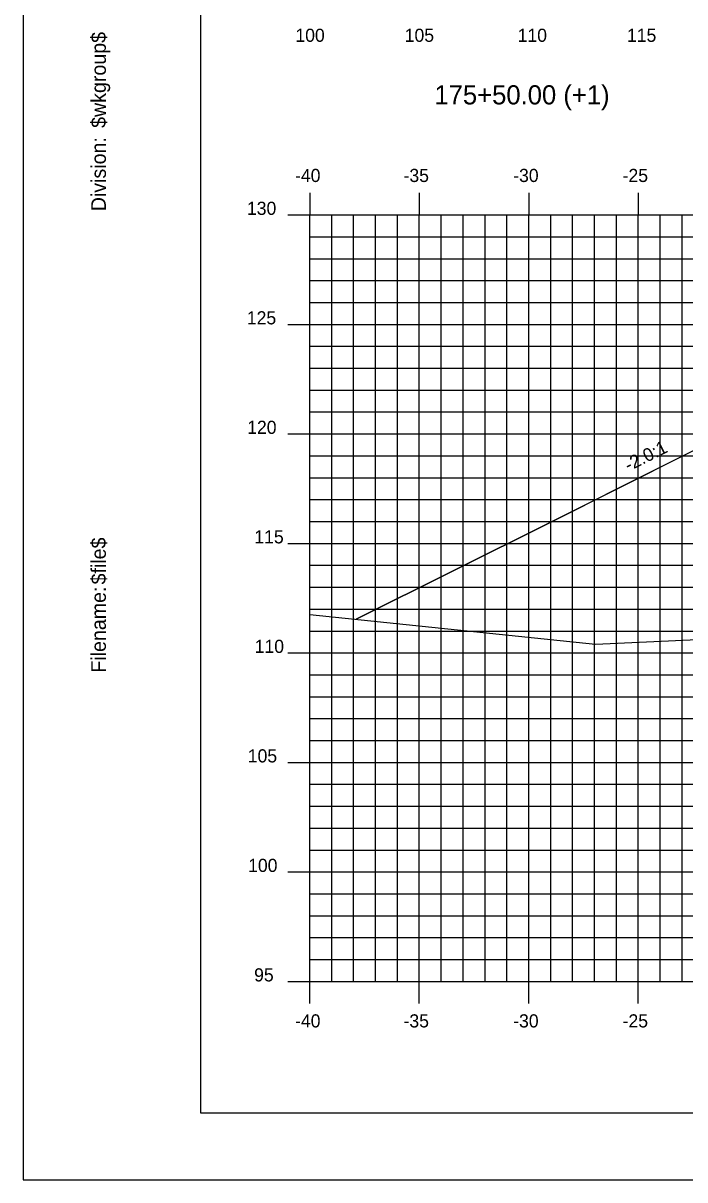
# Model space of a CAD drawing. Extents: x 850598 to 870284, y 366541 to 366651.
# Drawn here: x 857915.8 to 857946, y 366541.2 to 366594 of the extents above; entities that cross this region are included whole.
import ezdxf

# ---------------------------------------------------------------- set-up
doc = ezdxf.new("R2010")
doc.units = 0
for name, color, linetype in [('ANNOTATION', 7, 'Continuous'), ('BORDER', 7, 'Continuous'), ('D_Roadway_Centerline', 7, 'Continuous'), ('D_Roadway_SlopeLines', 7, 'Continuous'), ('H_V ANNOTATION', 7, 'Continuous'), ('MAJOR', 7, 'Continuous'), ('MINOR', 7, 'Continuous'), ('PLOT BOUNDARY', 7, 'Continuous'), ('S_Roadway_Centerline', 7, 'Continuous')]:
    doc.layers.add(name, color=color, linetype=linetype)

msp = doc.modelspace()

# ---------------------------------------------------------------- linework, layer by layer
at = {"layer": 'BORDER'}
for p, q in [((857923.863, 366649.225), (857923.863, 366544.225)), ((857923.863, 366544.225), (858083.863, 366544.225))]:
    msp.add_line(p, q, dxfattribs=at)
at = {"layer": 'D_Roadway_Centerline'}
msp.add_lwpolyline([(857930.983, 366566.759), (857939.863, 366571.199), (857946.118, 366574.326), (857949.863, 366576.199), (857951.863, 366576.319), (857957.863, 366576.679), (857968.863, 366577.009), (857979.863, 366576.679), (857983.863, 366576.439), (857985.863, 366576.319), (857991.863, 366574.319), (858048.675, 366563.225), (858068.863, 366559.283)], dxfattribs=at)
at = {"layer": 'D_Roadway_SlopeLines'}
for points in [[(857949.863, 366576.199), (857939.863, 366571.199)], [(857939.863, 366571.199), (857930.983, 366566.759)]]:
    msp.add_lwpolyline(points, dxfattribs=at)
at = {"layer": 'MAJOR'}
for p, q in [((857928.863, 366586.227), (857928.863, 366585.225)), ((857928.863, 366586.227), (857928.863, 366585.225)), ((857933.863, 366586.227), (857933.863, 366585.225)), ((857933.863, 366586.227), (857933.863, 366585.225)), ((857938.863, 366586.227), (857938.863, 366585.225)), ((857938.863, 366586.227), (857938.863, 366585.225)), ((857943.863, 366586.227), (857943.863, 366585.225)), ((857943.863, 366586.227), (857943.863, 366585.225)), ((857927.861, 366585.225), (857928.863, 366585.225)), ((857927.861, 366585.225), (857928.863, 366585.225)), ((857928.863, 366585.225), (858068.863, 366585.225)), ((857928.863, 366550.225), (857928.863, 366585.225)), ((857928.863, 366550.225), (857928.863, 366585.225)), ((857928.863, 366585.225), (858068.863, 366585.225)), ((857928.863, 366585.225), (858068.863, 366585.225)), ((857928.863, 366550.225), (857928.863, 366585.225)), ((857928.863, 366550.225), (857928.863, 366585.225)), ((857928.863, 366585.225), (858068.863, 366585.225)), ((857933.863, 366550.225), (857933.863, 366585.225)), ((857933.863, 366550.225), (857933.863, 366585.225)), ((857938.863, 366550.225), (857938.863, 366585.225)), ((857938.863, 366550.225), (857938.863, 366585.225)), ((857943.863, 366550.225), (857943.863, 366585.225)), ((857943.863, 366550.225), (857943.863, 366585.225)), ((857927.861, 366580.225), (857928.863, 366580.225)), ((857927.861, 366580.225), (857928.863, 366580.225)), ((857928.863, 366580.225), (858068.863, 366580.225)), ((857928.863, 366580.225), (858068.863, 366580.225)), ((857927.861, 366575.225), (857928.863, 366575.225)), ((857927.861, 366575.225), (857928.863, 366575.225)), ((857928.863, 366575.225), (858068.863, 366575.225)), ((857928.863, 366575.225), (858068.863, 366575.225)), ((857927.861, 366570.225), (857928.863, 366570.225)), ((857927.861, 366570.225), (857928.863, 366570.225)), ((857928.863, 366570.225), (858068.863, 366570.225)), ((857928.863, 366570.225), (858068.863, 366570.225)), ((857927.861, 366565.225), (857928.863, 366565.225)), ((857927.861, 366565.225), (857928.863, 366565.225)), ((857928.863, 366565.225), (858068.863, 366565.225)), ((857928.863, 366565.225), (858068.863, 366565.225)), ((857927.861, 366560.225), (857928.863, 366560.225)), ((857927.861, 366560.225), (857928.863, 366560.225)), ((857928.863, 366560.225), (858068.863, 366560.225)), ((857928.863, 366560.225), (858068.863, 366560.225)), ((857927.861, 366555.225), (857928.863, 366555.225)), ((857927.861, 366555.225), (857928.863, 366555.225)), ((857928.863, 366555.225), (858068.863, 366555.225)), ((857928.863, 366555.225), (858068.863, 366555.225)), ((857927.861, 366550.225), (857928.863, 366550.225)), ((857927.861, 366550.225), (857928.863, 366550.225)), ((857928.863, 366550.225), (858068.863, 366550.225)), ((857928.863, 366550.225), (858068.863, 366550.225)), ((857928.863, 366549.223), (857928.863, 366550.225)), ((857928.863, 366550.225), (858068.863, 366550.225)), ((857928.863, 366550.225), (858068.863, 366550.225)), ((857928.863, 366549.223), (857928.863, 366550.225)), ((857933.863, 366549.223), (857933.863, 366550.225)), ((857933.863, 366549.223), (857933.863, 366550.225)), ((857938.863, 366549.223), (857938.863, 366550.225)), ((857938.863, 366549.223), (857938.863, 366550.225)), ((857943.863, 366549.223), (857943.863, 366550.225)), ((857943.863, 366549.223), (857943.863, 366550.225))]:
    msp.add_line(p, q, dxfattribs=at)
at = {"layer": 'MINOR'}
for p, q in [((857929.863, 366550.225), (857929.863, 366585.225)), ((857929.863, 366550.225), (857929.863, 366585.225)), ((857930.863, 366550.225), (857930.863, 366585.225)), ((857930.863, 366550.225), (857930.863, 366585.225)), ((857931.863, 366550.225), (857931.863, 366585.225)), ((857931.863, 366550.225), (857931.863, 366585.225)), ((857932.863, 366550.225), (857932.863, 366585.225)), ((857932.863, 366550.225), (857932.863, 366585.225)), ((857934.863, 366550.225), (857934.863, 366585.225)), ((857934.863, 366550.225), (857934.863, 366585.225)), ((857935.863, 366550.225), (857935.863, 366585.225)), ((857935.863, 366550.225), (857935.863, 366585.225)), ((857936.863, 366550.225), (857936.863, 366585.225)), ((857936.863, 366550.225), (857936.863, 366585.225)), ((857937.863, 366550.225), (857937.863, 366585.225)), ((857937.863, 366550.225), (857937.863, 366585.225)), ((857939.863, 366550.225), (857939.863, 366585.225)), ((857939.863, 366550.225), (857939.863, 366585.225)), ((857940.863, 366550.225), (857940.863, 366585.225)), ((857940.863, 366550.225), (857940.863, 366585.225)), ((857941.863, 366550.225), (857941.863, 366585.225)), ((857941.863, 366550.225), (857941.863, 366585.225)), ((857942.863, 366550.225), (857942.863, 366585.225)), ((857942.863, 366550.225), (857942.863, 366585.225)), ((857944.863, 366550.225), (857944.863, 366585.225)), ((857944.863, 366550.225), (857944.863, 366585.225)), ((857945.863, 366550.225), (857945.863, 366585.225)), ((857945.863, 366550.225), (857945.863, 366585.225)), ((857928.863, 366584.225), (858068.863, 366584.225)), ((857928.863, 366584.225), (857929.865, 366584.225)), ((857928.863, 366584.225), (858068.863, 366584.225)), ((857928.863, 366584.225), (857929.865, 366584.225)), ((857928.863, 366583.225), (858068.863, 366583.225)), ((857928.863, 366583.225), (857929.865, 366583.225)), ((857928.863, 366583.225), (858068.863, 366583.225)), ((857928.863, 366583.225), (857929.865, 366583.225)), ((857928.863, 366582.225), (858068.863, 366582.225)), ((857928.863, 366582.225), (857929.865, 366582.225)), ((857928.863, 366582.225), (858068.863, 366582.225)), ((857928.863, 366582.225), (857929.865, 366582.225)), ((857928.863, 366581.225), (858068.863, 366581.225)), ((857928.863, 366581.225), (857929.865, 366581.225)), ((857928.863, 366581.225), (858068.863, 366581.225)), ((857928.863, 366581.225), (857929.865, 366581.225)), ((857928.863, 366579.225), (858068.863, 366579.225)), ((857928.863, 366579.225), (857929.865, 366579.225)), ((857928.863, 366579.225), (858068.863, 366579.225)), ((857928.863, 366579.225), (857929.865, 366579.225)), ((857928.863, 366578.225), (858068.863, 366578.225)), ((857928.863, 366578.225), (857929.865, 366578.225)), ((857928.863, 366578.225), (858068.863, 366578.225)), ((857928.863, 366578.225), (857929.865, 366578.225)), ((857928.863, 366577.225), (858068.863, 366577.225)), ((857928.863, 366577.225), (857929.865, 366577.225)), ((857928.863, 366577.225), (858068.863, 366577.225)), ((857928.863, 366577.225), (857929.865, 366577.225)), ((857928.863, 366576.225), (858068.863, 366576.225)), ((857928.863, 366576.225), (857929.865, 366576.225)), ((857928.863, 366576.225), (858068.863, 366576.225)), ((857928.863, 366576.225), (857929.865, 366576.225)), ((857928.863, 366574.225), (858068.863, 366574.225)), ((857928.863, 366574.225), (857929.865, 366574.225)), ((857928.863, 366574.225), (858068.863, 366574.225)), ((857928.863, 366574.225), (857929.865, 366574.225)), ((857928.863, 366573.225), (858068.863, 366573.225)), ((857928.863, 366573.225), (857929.865, 366573.225)), ((857928.863, 366573.225), (858068.863, 366573.225)), ((857928.863, 366573.225), (857929.865, 366573.225)), ((857928.863, 366572.225), (858068.863, 366572.225)), ((857928.863, 366572.225), (857929.865, 366572.225)), ((857928.863, 366572.225), (858068.863, 366572.225)), ((857928.863, 366572.225), (857929.865, 366572.225)), ((857928.863, 366571.225), (858068.863, 366571.225)), ((857928.863, 366571.225), (857929.865, 366571.225)), ((857928.863, 366571.225), (858068.863, 366571.225)), ((857928.863, 366571.225), (857929.865, 366571.225)), ((857928.863, 366569.225), (858068.863, 366569.225)), ((857928.863, 366569.225), (857929.865, 366569.225)), ((857928.863, 366569.225), (858068.863, 366569.225)), ((857928.863, 366569.225), (857929.865, 366569.225)), ((857928.863, 366568.225), (858068.863, 366568.225)), ((857928.863, 366568.225), (857929.865, 366568.225)), ((857928.863, 366568.225), (858068.863, 366568.225)), ((857928.863, 366568.225), (857929.865, 366568.225)), ((857928.863, 366567.225), (858068.863, 366567.225)), ((857928.863, 366567.225), (857929.865, 366567.225)), ((857928.863, 366567.225), (858068.863, 366567.225)), ((857928.863, 366567.225), (857929.865, 366567.225)), ((857928.863, 366566.225), (858068.863, 366566.225)), ((857928.863, 366566.225), (857929.865, 366566.225)), ((857928.863, 366566.225), (858068.863, 366566.225)), ((857928.863, 366566.225), (857929.865, 366566.225)), ((857928.863, 366564.225), (858068.863, 366564.225)), ((857928.863, 366564.225), (857929.865, 366564.225)), ((857928.863, 366564.225), (858068.863, 366564.225)), ((857928.863, 366564.225), (857929.865, 366564.225)), ((857928.863, 366563.225), (858068.863, 366563.225)), ((857928.863, 366563.225), (857929.865, 366563.225)), ((857928.863, 366563.225), (858068.863, 366563.225)), ((857928.863, 366563.225), (857929.865, 366563.225)), ((857928.863, 366562.225), (858068.863, 366562.225)), ((857928.863, 366562.225), (857929.865, 366562.225)), ((857928.863, 366562.225), (858068.863, 366562.225)), ((857928.863, 366562.225), (857929.865, 366562.225)), ((857928.863, 366561.225), (858068.863, 366561.225)), ((857928.863, 366561.225), (857929.865, 366561.225)), ((857928.863, 366561.225), (858068.863, 366561.225)), ((857928.863, 366561.225), (857929.865, 366561.225)), ((857928.863, 366559.225), (858068.863, 366559.225)), ((857928.863, 366559.225), (857929.865, 366559.225)), ((857928.863, 366559.225), (858068.863, 366559.225)), ((857928.863, 366559.225), (857929.865, 366559.225)), ((857928.863, 366558.225), (858068.863, 366558.225)), ((857928.863, 366558.225), (857929.865, 366558.225)), ((857928.863, 366558.225), (858068.863, 366558.225)), ((857928.863, 366558.225), (857929.865, 366558.225)), ((857928.863, 366557.225), (858068.863, 366557.225)), ((857928.863, 366557.225), (857929.865, 366557.225)), ((857928.863, 366557.225), (858068.863, 366557.225)), ((857928.863, 366557.225), (857929.865, 366557.225)), ((857928.863, 366556.225), (858068.863, 366556.225)), ((857928.863, 366556.225), (857929.865, 366556.225)), ((857928.863, 366556.225), (858068.863, 366556.225)), ((857928.863, 366556.225), (857929.865, 366556.225)), ((857928.863, 366554.225), (858068.863, 366554.225)), ((857928.863, 366554.225), (857929.865, 366554.225)), ((857928.863, 366554.225), (858068.863, 366554.225)), ((857928.863, 366554.225), (857929.865, 366554.225)), ((857928.863, 366553.225), (858068.863, 366553.225)), ((857928.863, 366553.225), (857929.865, 366553.225)), ((857928.863, 366553.225), (858068.863, 366553.225)), ((857928.863, 366553.225), (857929.865, 366553.225)), ((857928.863, 366552.225), (858068.863, 366552.225)), ((857928.863, 366552.225), (857929.865, 366552.225)), ((857928.863, 366552.225), (858068.863, 366552.225)), ((857928.863, 366552.225), (857929.865, 366552.225)), ((857928.863, 366551.225), (858068.863, 366551.225)), ((857928.863, 366551.225), (857929.865, 366551.225)), ((857928.863, 366551.225), (858068.863, 366551.225)), ((857928.863, 366551.225), (857929.865, 366551.225))]:
    msp.add_line(p, q, dxfattribs=at)
at = {"layer": 'PLOT BOUNDARY'}
msp.add_lwpolyline([(857915.77, 366541.166), (858085.77, 366541.166), (858085.77, 366651.166), (857915.77, 366651.166)], close=True, dxfattribs=at)
at = {"layer": 'S_Roadway_Centerline'}
msp.add_lwpolyline([(857928.863, 366566.978), (857941.913, 366565.632), (857950.889, 366566.036), (857953.005, 366565.713), (857959.263, 366568.427), (857963.686, 366571.153), (857968.134, 366572.758), (857970.922, 366573.789), (857976.369, 366574.808), (857977.58, 366575.068), (857979.881, 366575.523), (857981.511, 366575.598), (857983.755, 366575.715), (857988.107, 366575.832), (857994.933, 366576.045), (857999.134, 366575.901), (858005.418, 366575.706)], dxfattribs=at)

# ---------------------------------------------------------------- texts
at = {"layer": 'ANNOTATION'}
msp.add_text('-2.0:1', height=0.6, rotation=26.5651, dxfattribs=at).set_placement((857943.419, 366573.495))
at = {"layer": 'BORDER'}
for s, p in [('$wkgroup$', (857919.548, 366589.195)), ('Division:', (857919.548, 366585.391)), ('$file$', (857919.548, 366568.351)), ('Filename:', (857919.548, 366564.324))]:
    msp.add_text(s, height=0.6696, rotation=90, dxfattribs=at).set_placement(p)
at = {"layer": 'H_V ANNOTATION'}
for s, height, p in [('100', 0.6, (857928.205, 366593.125)), ('105', 0.6, (857933.197, 366593.125)), ('110', 0.6, (857938.355, 366593.125)), ('115', 0.6, (857943.347, 366593.125)), ('175+50.00 (+1)', 0.87498, (857934.552, 366590.268)), ('-40', 0.6, (857928.189, 366586.725)), ('-35', 0.6, (857933.143, 366586.725)), ('-30', 0.6, (857938.151, 366586.725)), ('-25', 0.6, (857943.148, 366586.725)), ('130', 0.6, (857925.993, 366585.225)), ('125', 0.6, (857925.987, 366580.225)), ('120', 0.6, (857926.003, 366575.225)), ('115', 0.6, (857926.33, 366570.225)), ('110', 0.6, (857926.346, 366565.225)), ('105', 0.6, (857926.03, 366560.225)), ('100', 0.6, (857926.046, 366555.225)), ('95', 0.6, (857926.319, 366550.225)), ('-40', 0.6, (857928.189, 366548.125)), ('-35', 0.6, (857933.143, 366548.125)), ('-30', 0.6, (857938.151, 366548.125)), ('-25', 0.6, (857943.148, 366548.125))]:
    msp.add_text(s, height=height, dxfattribs=at).set_placement(p)

doc.saveas('drawing.dxf')
